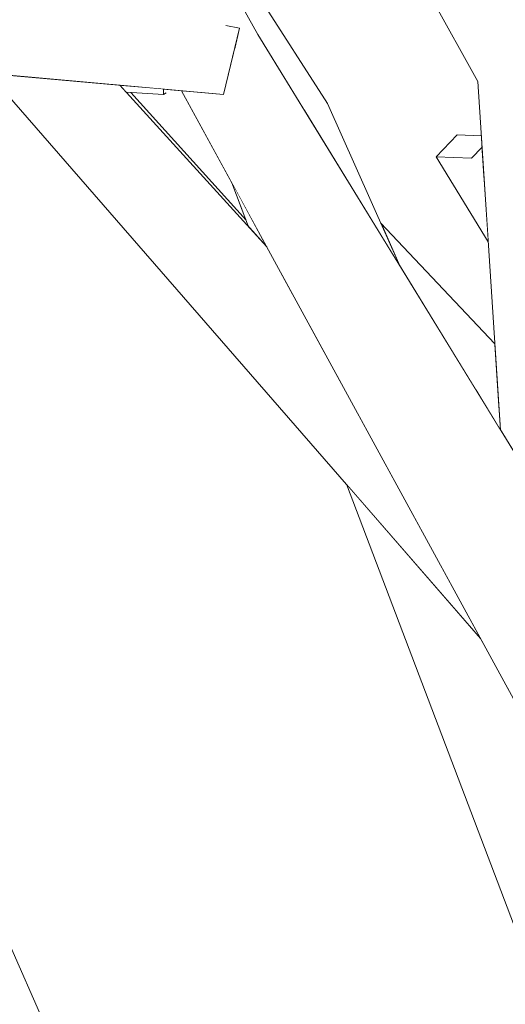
# Model space of a CAD drawing. Extents: x -289599 to -184549, y 66678 to 295474.
# Tile 422 of 656: x -261595 to -261552, y 71967 to 72054. Entities that reach past the tile are written whole.
import ezdxf

# ---------------------------------------------------------------- set-up
doc = ezdxf.new("R2010")
doc.units = 0
doc.header["$MEASUREMENT"] = 0
doc.linetypes.add('Wipeout_Contour', pattern=[1000, 0, -1000])
doc.layers.add('arch drzewa', color=8, linetype='Continuous')
doc.layers.add('arch drzewa_Nr_Pióra__4', color=8, linetype='Continuous', lineweight=9)

msp = doc.modelspace()

# ---------------------------------------------------------------- wipeouts: each hides what was drawn before it
at = {"color": 254, "linetype": 'Wipeout_Contour', "lineweight": 0, "ltscale": 1592723.638657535}
msp.add_wipeout([(-261586.389, 72048.581), (-261596.672, 72049.508), (-261566.751, 72022.162), (-261570.911, 72029.786), (-261573.318, 72034.199)], dxfattribs=at).dxf.layer = 'arch drzewa'
at = {"color": 254, "linetype": 'Wipeout_Contour', "lineweight": 0, "ltscale": 1274132.280778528}
msp.add_wipeout([(-261596.393, 71972.642), (-261600.506, 71971.274), (-261579.338, 71930.308), (-261578.856, 71932.561)], dxfattribs=at).dxf.layer = 'arch drzewa'

# ---------------------------------------------------------------- next in the draw order: wipeouts: each hides what was drawn before it
at = {"color": 254, "linetype": 'Wipeout_Contour', "lineweight": 0, "ltscale": 1274172.209741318}
msp.add_wipeout([(-261596.672, 72049.508), (-261598.044, 72049.632), (-261554.302, 71999.345), (-261566.751, 72022.162)], dxfattribs=at).dxf.layer = 'arch drzewa'
at = {"color": 254, "linetype": 'Wipeout_Contour', "lineweight": 0, "ltscale": 955586.515178}
msp.add_wipeout([(-261600.506, 71971.274), (-261580.412, 71925.292), (-261579.338, 71930.308)], dxfattribs=at).dxf.layer = 'arch drzewa'

# ---------------------------------------------------------------- next in the draw order: wipeouts: each hides what was drawn before it
at = {"color": 254, "linetype": 'Wipeout_Contour', "lineweight": 0, "ltscale": 955617.859644}
msp.add_wipeout([(-261546.838, 72049.354), (-261570.573, 72088.351), (-261573.279, 72087.128)], dxfattribs=at).dxf.layer = 'arch drzewa'
at = {"color": 254, "linetype": 'Wipeout_Contour', "lineweight": 0, "ltscale": 1274056.388676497}
msp.add_wipeout([(-261550.471, 72048.894), (-261554.559, 72048.9), (-261546.9, 72008.697), (-261545.679, 72006.705)], dxfattribs=at).dxf.layer = 'arch drzewa'
at = {"color": 254, "linetype": 'Wipeout_Contour', "lineweight": 0, "ltscale": 1592658.579721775}
msp.add_wipeout([(-261600.506, 71971.274), (-261605.494, 71970.355), (-261580.824, 71923.368), (-261580.72, 71923.857), (-261580.412, 71925.292)], dxfattribs=at).dxf.layer = 'arch drzewa'

# ---------------------------------------------------------------- next in the draw order: wipeouts: each hides what was drawn before it
at = {"color": 254, "linetype": 'Wipeout_Contour', "lineweight": 0, "ltscale": 955545.010245}
msp.add_wipeout([(-261546.9, 72008.697), (-261554.559, 72048.9), (-261552.538, 72017.897)], dxfattribs=at).dxf.layer = 'arch drzewa'
at = {"color": 254, "linetype": 'Wipeout_Contour', "lineweight": 0, "ltscale": 1274108.936793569}
msp.add_wipeout([(-261605.494, 71970.355), (-261583.247, 71914.227), (-261582.825, 71914.026), (-261580.824, 71923.368)], dxfattribs=at).dxf.layer = 'arch drzewa'

# ---------------------------------------------------------------- next in the draw order: linework, layer by layer
at = {"layer": 'arch drzewa_Nr_Pióra__4', "linetype": 'Continuous'}
msp.add_line((-261578.856, 71932.561), (-261596.393, 71972.642), dxfattribs=at)

# ---------------------------------------------------------------- next in the draw order: wipeouts: each hides what was drawn before it
at = {"color": 254, "linetype": 'Wipeout_Contour', "lineweight": 0, "ltscale": 955589.037757}
msp.add_wipeout([(-261573.279, 72087.128), (-261550.471, 72048.894), (-261546.838, 72049.354)], dxfattribs=at).dxf.layer = 'arch drzewa'
at = {"color": 254, "linetype": 'Wipeout_Contour', "lineweight": 0, "ltscale": 955602.725043}
msp.add_wipeout([(-261580.683, 72048.067), (-261548.598, 71994.472), (-261580.483, 72048.049)], dxfattribs=at).dxf.layer = 'arch drzewa'

# ---------------------------------------------------------------- next in the draw order: wipeouts: each hides what was drawn before it
at = {"color": 254, "linetype": 'Wipeout_Contour', "lineweight": 0, "ltscale": 955625.647635}
msp.add_wipeout([(-261550.471, 72048.894), (-261573.279, 72087.128), (-261575.518, 72086.766)], dxfattribs=at).dxf.layer = 'arch drzewa'
at = {"color": 254, "linetype": 'Wipeout_Contour', "lineweight": 0, "ltscale": 1274109.778637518}
msp.add_wipeout([(-261580.683, 72048.067), (-261580.895, 72048.086), (-261550.659, 71992.668), (-261548.598, 71994.472)], dxfattribs=at).dxf.layer = 'arch drzewa'

# ---------------------------------------------------------------- next in the draw order: wipeouts: each hides what was drawn before it
at = {"color": 254, "linetype": 'Wipeout_Contour', "lineweight": 0, "ltscale": 955598.449266}
msp.add_wipeout([(-261575.518, 72086.766), (-261554.559, 72048.9), (-261550.471, 72048.894)], dxfattribs=at).dxf.layer = 'arch drzewa'

# ---------------------------------------------------------------- next in the draw order: wipeouts: each hides what was drawn before it
at = {"color": 254, "linetype": 'Wipeout_Contour', "lineweight": 0, "ltscale": 1592679.878526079}
msp.add_wipeout([(-261577.155, 72047.749), (-261580.329, 72048.035), (-261539.201, 71996.135), (-261574.11, 72053.096), (-261576.186, 72051.779)], dxfattribs=at).dxf.layer = 'arch drzewa'

# ---------------------------------------------------------------- next in the draw order: wipeouts: each hides what was drawn before it
at = {"color": 254, "linetype": 'Wipeout_Contour', "lineweight": 0, "ltscale": 2230109.427542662}
msp.add_wipeout([(-261611.351, 72111.415), (-261614.088, 72110.249), (-261574.11, 72053.096), (-261607.826, 72112.917), (-261610.755, 72111.669), (-261610.766, 72111.503), (-261611.212, 72111.404)], dxfattribs=at).dxf.layer = 'arch drzewa'
at = {"color": 254, "linetype": 'Wipeout_Contour', "lineweight": 0, "ltscale": 1274098.626988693}
msp.add_wipeout([(-261580.329, 72048.035), (-261580.483, 72048.049), (-261548.598, 71994.472), (-261539.201, 71996.135)], dxfattribs=at).dxf.layer = 'arch drzewa'

# ---------------------------------------------------------------- next in the draw order: wipeouts: each hides what was drawn before it
at = {"color": 254, "linetype": 'Wipeout_Contour', "lineweight": 0, "ltscale": 1911335.032904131}
msp.add_wipeout([(-261614.088, 72110.249), (-261583.993, 72054.478), (-261576.874, 72053.874), (-261575.734, 72053.658), (-261576.186, 72051.779), (-261574.11, 72053.096)], dxfattribs=at).dxf.layer = 'arch drzewa'
at = {"color": 254, "linetype": 'Wipeout_Contour', "lineweight": 0, "ltscale": 1592619.44885311}
msp.add_wipeout([(-261556.383, 72044.152), (-261558.258, 72042.214), (-261555.121, 72042.09), (-261554.178, 72043.064), (-261554.244, 72044.067)], dxfattribs=at).dxf.layer = 'arch drzewa'
at = {"color": 254, "linetype": 'Wipeout_Contour', "lineweight": 0, "ltscale": 3185031.077572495}
msp.add_wipeout([(-261554.302, 71999.345), (-261566.245, 72013.075), (-261545.272, 71957.823), (-261545.183, 71958.253), (-261541.482, 71967.606), (-261543.546, 71975.929), (-261548.062, 71986.555), (-261551.685, 71988.74), (-261549.879, 71990.832), (-261550.659, 71992.668)], dxfattribs=at).dxf.layer = 'arch drzewa'

# ---------------------------------------------------------------- next in the draw order: linework, layer by layer
at = {"layer": 'arch drzewa_Nr_Pióra__4', "linetype": 'Continuous'}
for p, q in [((-261556.383, 72044.152), (-261554.244, 72044.067)), ((-261545.272, 71957.823), (-261566.245, 72013.075))]:
    msp.add_line(p, q, dxfattribs=at)

# ---------------------------------------------------------------- next in the draw order: wipeouts: each hides what was drawn before it
at = {"color": 254, "linetype": 'Wipeout_Contour', "lineweight": 0, "ltscale": 1911344.378881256}
msp.add_wipeout([(-261584.272, 72054.844), (-261618.32, 72056.019), (-261575.734, 72053.658), (-261576.874, 72053.874), (-261583.993, 72054.478), (-261584.113, 72054.701)], dxfattribs=at).dxf.layer = 'arch drzewa'
at = {"color": 254, "linetype": 'Wipeout_Contour', "lineweight": 0, "ltscale": 955567.132732}
msp.add_wipeout([(-261555.121, 72042.09), (-261553.995, 72040.247), (-261554.178, 72043.064)], dxfattribs=at).dxf.layer = 'arch drzewa'

# ---------------------------------------------------------------- next in the draw order: wipeouts: each hides what was drawn before it
at = {"color": 254, "linetype": 'Wipeout_Contour', "lineweight": 0, "ltscale": 955721.453117}
msp.add_wipeout([(-261575.734, 72053.658), (-261618.32, 72056.019), (-261620.193, 72051.628)], dxfattribs=at).dxf.layer = 'arch drzewa'
at = {"color": 254, "linetype": 'Wipeout_Contour', "lineweight": 0, "ltscale": 1274090.959460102}
msp.add_wipeout([(-261558.258, 72042.214), (-261553.629, 72034.642), (-261553.995, 72040.247), (-261555.121, 72042.09)], dxfattribs=at).dxf.layer = 'arch drzewa'

# ---------------------------------------------------------------- next in the draw order: linework, layer by layer
at = {"layer": 'arch drzewa_Nr_Pióra__4', "linetype": 'Continuous'}
for p, q in [((-261558.258, 72042.214), (-261556.383, 72044.152)), ((-261554.178, 72043.064), (-261555.121, 72042.09)), ((-261555.121, 72042.09), (-261558.258, 72042.214))]:
    msp.add_line(p, q, dxfattribs=at)

# ---------------------------------------------------------------- next in the draw order: wipeouts: each hides what was drawn before it
at = {"color": 254, "linetype": 'Wipeout_Contour', "lineweight": 0, "ltscale": 955680.471508}
msp.add_wipeout([(-261620.193, 72051.628), (-261577.155, 72047.749), (-261575.734, 72053.658)], dxfattribs=at).dxf.layer = 'arch drzewa'
at = {"color": 254, "linetype": 'Wipeout_Contour', "lineweight": 0, "ltscale": 1592606.055523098}
msp.add_wipeout([(-261553.038, 72025.56), (-261563.193, 72036.333), (-261561.49, 72032.504), (-261554.877, 72021.712), (-261552.662, 72019.797)], dxfattribs=at).dxf.layer = 'arch drzewa'

# ---------------------------------------------------------------- next in the draw order: linework, layer by layer
at = {"layer": 'arch drzewa_Nr_Pióra__4', "linetype": 'Continuous'}
msp.add_line((-261553.629, 72034.642), (-261558.258, 72042.214), dxfattribs=at)

# ---------------------------------------------------------------- next in the draw order: wipeouts: each hides what was drawn before it
at = {"color": 254, "linetype": 'Wipeout_Contour', "lineweight": 0, "ltscale": 1911299.252449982}
msp.add_wipeout([(-261585.179, 72047.916), (-261576.893, 72040.751), (-261580.895, 72048.086), (-261582.272, 72048.21), (-261582.285, 72047.873), (-261582.507, 72047.749)], dxfattribs=at).dxf.layer = 'arch drzewa'
at = {"color": 254, "linetype": 'Wipeout_Contour', "lineweight": 0, "ltscale": 1911213.760063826}
msp.add_wipeout([(-261570.004, 72046.395), (-261561.49, 72032.504), (-261567.918, 72046.961), (-261569.218, 72046.608), (-261568.858, 72046.012), (-261569.224, 72046.607)], dxfattribs=at).dxf.layer = 'arch drzewa'
at = {"color": 254, "linetype": 'Wipeout_Contour', "lineweight": 0, "ltscale": 955547.610252}
msp.add_wipeout([(-261552.662, 72019.797), (-261554.877, 72021.712), (-261552.538, 72017.897)], dxfattribs=at).dxf.layer = 'arch drzewa'

# ---------------------------------------------------------------- next in the draw order: linework, layer by layer
at = {"layer": 'arch drzewa_Nr_Pióra__4', "linetype": 'Continuous'}
for p, q in [((-261552.538, 72017.897), (-261554.559, 72048.9)), ((-261553.038, 72025.56), (-261563.193, 72036.333))]:
    msp.add_line(p, q, dxfattribs=at)

# ---------------------------------------------------------------- next in the draw order: wipeouts: each hides what was drawn before it
at = {"color": 254, "linetype": 'Wipeout_Contour', "lineweight": 0, "ltscale": 1592735.440760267}
msp.add_wipeout([(-261585.179, 72047.916), (-261585.411, 72047.93), (-261575.158, 72036.556), (-261576.423, 72039.889), (-261576.893, 72040.751)], dxfattribs=at).dxf.layer = 'arch drzewa'
at = {"color": 254, "linetype": 'Wipeout_Contour', "lineweight": 0, "ltscale": 955612.490672}
msp.add_wipeout([(-261569.224, 72046.607), (-261568.858, 72046.012), (-261569.218, 72046.608)], dxfattribs=at).dxf.layer = 'arch drzewa'

# ---------------------------------------------------------------- next in the draw order: wipeouts: each hides what was drawn before it
at = {"color": 254, "linetype": 'Wipeout_Contour', "lineweight": 0, "ltscale": 1274211.140877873}
msp.add_wipeout([(-261586.389, 72048.581), (-261585.821, 72047.956), (-261582.507, 72047.749), (-261582.493, 72048.23)], dxfattribs=at).dxf.layer = 'arch drzewa'
at = {"color": 254, "linetype": 'Wipeout_Contour', "lineweight": 0, "ltscale": 955622.316392}
msp.add_wipeout([(-261576.423, 72039.889), (-261574.94, 72035.984), (-261573.318, 72034.199)], dxfattribs=at).dxf.layer = 'arch drzewa'

# ---------------------------------------------------------------- next in the draw order: linework, layer by layer
at = {"layer": 'arch drzewa_Nr_Pióra__4', "linetype": 'Continuous'}
msp.add_line((-261574.94, 72035.984), (-261576.423, 72039.889), dxfattribs=at)

# ---------------------------------------------------------------- next in the draw order: wipeouts: each hides what was drawn before it
at = {"color": 254, "linetype": 'Wipeout_Contour', "lineweight": 0, "ltscale": 1274203.579773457}
msp.add_wipeout([(-261582.493, 72048.23), (-261582.507, 72047.749), (-261582.285, 72047.873), (-261582.272, 72048.21)], dxfattribs=at).dxf.layer = 'arch drzewa'

# ---------------------------------------------------------------- next in the draw order: wipeouts: each hides what was drawn before it
at = {"color": 254, "linetype": 'Wipeout_Contour', "lineweight": 0, "ltscale": 955653.849065}
msp.add_wipeout([(-261567.918, 72046.961), (-261590.467, 72082.117), (-261578.28, 72060.493)], dxfattribs=at).dxf.layer = 'arch drzewa'

# ---------------------------------------------------------------- next in the draw order: linework, layer by layer
at = {"layer": 'arch drzewa_Nr_Pióra__4', "linetype": 'Continuous'}
for p, q in [((-261582.507, 72047.749), (-261585.821, 72047.956)), ((-261582.493, 72048.23), (-261582.507, 72047.749)), ((-261582.507, 72047.749), (-261582.253, 72047.891))]:
    msp.add_line(p, q, dxfattribs=at)

# ---------------------------------------------------------------- next in the draw order: wipeouts: each hides what was drawn before it
at = {"color": 254, "linetype": 'Wipeout_Contour', "lineweight": 0, "ltscale": 1274169.308836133}
msp.add_wipeout([(-261567.918, 72046.961), (-261578.28, 72060.493), (-261574.11, 72053.096), (-261570.004, 72046.395)], dxfattribs=at).dxf.layer = 'arch drzewa'

# ---------------------------------------------------------------- next in the draw order: linework, layer by layer
at = {"layer": 'arch drzewa_Nr_Pióra__4', "linetype": 'Continuous'}
for p, q in [((-261574.11, 72053.096), (-261607.826, 72112.917)), ((-261554.559, 72048.9), (-261575.518, 72086.766)), ((-261567.918, 72046.961), (-261590.467, 72082.117)), ((-261575.734, 72053.658), (-261577.155, 72047.749)), ((-261576.963, 72053.89), (-261575.734, 72053.658)), ((-261539.201, 71996.135), (-261574.11, 72053.096)), ((-261577.155, 72047.749), (-261620.193, 72051.628)), ((-261554.302, 71999.345), (-261598.044, 72049.632)), ((-261573.318, 72034.199), (-261586.389, 72048.581)), ((-261575.158, 72036.556), (-261585.411, 72047.93)), ((-261550.659, 71992.668), (-261580.895, 72048.086)), ((-261561.49, 72032.504), (-261567.918, 72046.961))]:
    msp.add_line(p, q, dxfattribs=at)

doc.saveas('drawing.dxf')
